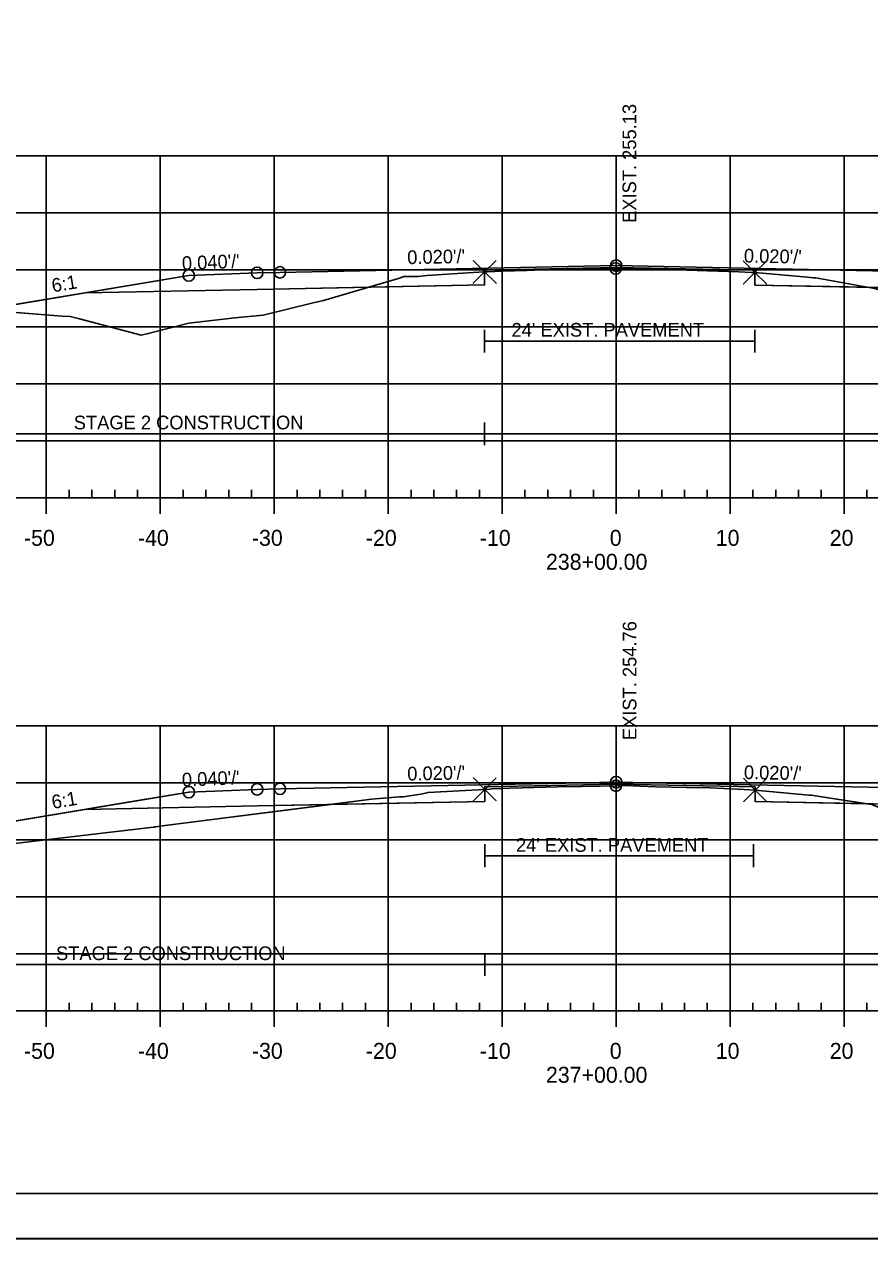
# Model space of a CAD drawing. Extents: x 1365647 to 1367999, y 387113 to 400173.
# Drawn here: x 1365842.2 to 1365916.3, y 392919.5 to 393026.1 of the extents above; entities that cross this region are included whole.
import ezdxf

# ---------------------------------------------------------------- set-up
doc = ezdxf.new("R2010")
doc.units = 0
for name, color, linetype in [('R_Alt Surface', 7, 'Continuous'), ('R_Axis', 7, 'Continuous'), ('R_Axis Annot', 7, 'Continuous'), ('R_Border', 7, 'Continuous'), ('R_Contours', 7, 'Continuous'), ('R_Exist Surface', 7, 'Continuous'), ('R_Fin Surface', 7, 'Continuous'), ('R_Fin Surface Annot', 7, 'Continuous'), ('R_Grid', 7, 'Continuous'), ('R_No Plot', 7, 'Continuous'), ('R_Proposed Const Limits', 7, 'Continuous'), ('R_Water', 7, 'Continuous'), ('R_Xsect Elev', 7, 'Continuous')]:
    doc.layers.add(name, color=color, linetype=linetype)

msp = doc.modelspace()

# ---------------------------------------------------------------- linework, layer by layer
at = {"layer": 'R_Alt Surface'}
for points in [[(1365847.47, 393002.49), (1365862.59, 393002.79), (1365882.55, 393003.19), (1365882.55, 393004.48), (1365894.09, 393004.71), (1365906.27, 393004.47), (1365906.27, 393003.18), (1365925.59, 393002.79), (1365940.72, 393002.49)], [(1365847.47, 392957.18), (1365862.59, 392957.48), (1365882.56, 392957.88), (1365882.56, 392959.17), (1365894.09, 392959.4), (1365906.29, 392959.16), (1365906.29, 392957.87), (1365925.59, 392957.48), (1365940.72, 392957.18)]]:
    msp.add_lwpolyline(points, dxfattribs=at)
at = {"layer": 'R_Axis'}
for p, q in [((1365846.09, 392984.5), (1365846.09, 392985.2)), ((1365848.09, 392984.5), (1365848.09, 392985.2)), ((1365850.09, 392984.5), (1365850.09, 392985.2)), ((1365852.09, 392984.5), (1365852.09, 392985.2)), ((1365856.09, 392984.5), (1365856.09, 392985.2)), ((1365858.09, 392984.5), (1365858.09, 392985.2)), ((1365860.09, 392984.5), (1365860.09, 392985.2)), ((1365862.09, 392984.5), (1365862.09, 392985.2)), ((1365866.09, 392984.5), (1365866.09, 392985.2)), ((1365868.09, 392984.5), (1365868.09, 392985.2)), ((1365870.09, 392984.5), (1365870.09, 392985.2)), ((1365872.09, 392984.5), (1365872.09, 392985.2)), ((1365876.09, 392984.5), (1365876.09, 392985.2)), ((1365878.09, 392984.5), (1365878.09, 392985.2)), ((1365880.09, 392984.5), (1365880.09, 392985.2)), ((1365882.09, 392984.5), (1365882.09, 392985.2)), ((1365886.09, 392984.5), (1365886.09, 392985.2)), ((1365888.09, 392984.5), (1365888.09, 392985.2)), ((1365890.09, 392984.5), (1365890.09, 392985.2)), ((1365892.09, 392984.5), (1365892.09, 392985.2)), ((1365896.09, 392984.5), (1365896.09, 392985.2)), ((1365898.09, 392984.5), (1365898.09, 392985.2)), ((1365900.09, 392984.5), (1365900.09, 392985.2)), ((1365902.09, 392984.5), (1365902.09, 392985.2)), ((1365906.09, 392984.5), (1365906.09, 392985.2)), ((1365908.09, 392984.5), (1365908.09, 392985.2)), ((1365910.09, 392984.5), (1365910.09, 392985.2)), ((1365912.09, 392984.5), (1365912.09, 392985.2)), ((1365916.09, 392984.5), (1365916.09, 392985.2)), ((1365749.09, 392984.5), (1366039.09, 392984.5)), ((1365844.09, 392983.1), (1365844.09, 392984.5)), ((1365854.09, 392983.1), (1365854.09, 392984.5)), ((1365864.09, 392983.1), (1365864.09, 392984.5)), ((1365874.09, 392983.1), (1365874.09, 392984.5)), ((1365884.09, 392983.1), (1365884.09, 392984.5)), ((1365894.09, 392983.1), (1365894.09, 392984.5)), ((1365904.09, 392983.1), (1365904.09, 392984.5)), ((1365914.09, 392983.1), (1365914.09, 392984.5)), ((1365846.09, 392939.5), (1365846.09, 392940.2)), ((1365848.09, 392939.5), (1365848.09, 392940.2)), ((1365850.09, 392939.5), (1365850.09, 392940.2)), ((1365852.09, 392939.5), (1365852.09, 392940.2)), ((1365856.09, 392939.5), (1365856.09, 392940.2)), ((1365858.09, 392939.5), (1365858.09, 392940.2)), ((1365860.09, 392939.5), (1365860.09, 392940.2)), ((1365862.09, 392939.5), (1365862.09, 392940.2)), ((1365866.09, 392939.5), (1365866.09, 392940.2)), ((1365868.09, 392939.5), (1365868.09, 392940.2)), ((1365870.09, 392939.5), (1365870.09, 392940.2)), ((1365872.09, 392939.5), (1365872.09, 392940.2)), ((1365876.09, 392939.5), (1365876.09, 392940.2)), ((1365878.09, 392939.5), (1365878.09, 392940.2)), ((1365880.09, 392939.5), (1365880.09, 392940.2)), ((1365882.09, 392939.5), (1365882.09, 392940.2)), ((1365886.09, 392939.5), (1365886.09, 392940.2)), ((1365888.09, 392939.5), (1365888.09, 392940.2)), ((1365890.09, 392939.5), (1365890.09, 392940.2)), ((1365892.09, 392939.5), (1365892.09, 392940.2)), ((1365896.09, 392939.5), (1365896.09, 392940.2)), ((1365898.09, 392939.5), (1365898.09, 392940.2)), ((1365900.09, 392939.5), (1365900.09, 392940.2)), ((1365902.09, 392939.5), (1365902.09, 392940.2)), ((1365906.09, 392939.5), (1365906.09, 392940.2)), ((1365908.09, 392939.5), (1365908.09, 392940.2)), ((1365910.09, 392939.5), (1365910.09, 392940.2)), ((1365912.09, 392939.5), (1365912.09, 392940.2)), ((1365916.09, 392939.5), (1365916.09, 392940.2)), ((1365749.09, 392939.5), (1366039.09, 392939.5)), ((1365844.09, 392938.1), (1365844.09, 392939.5)), ((1365854.09, 392938.1), (1365854.09, 392939.5)), ((1365864.09, 392938.1), (1365864.09, 392939.5)), ((1365874.09, 392938.1), (1365874.09, 392939.5)), ((1365884.09, 392938.1), (1365884.09, 392939.5)), ((1365894.09, 392938.1), (1365894.09, 392939.5)), ((1365904.09, 392938.1), (1365904.09, 392939.5)), ((1365914.09, 392938.1), (1365914.09, 392939.5))]:
    msp.add_line(p, q, dxfattribs=at)
at = {"layer": 'R_Border'}
msp.add_line((1366052.27, 392923.5), (1365736.09, 392923.5), dxfattribs=at)
at = {"layer": 'R_Contours'}
for p, q in [((1365906.27, 393004.28), (1365906.27, 393003.18)), ((1365906.27, 393003.18), (1365916.12, 393002.98)), ((1365906.29, 392958.88), (1365906.29, 392957.87)), ((1365906.29, 392957.87), (1365916.09, 392957.67))]:
    msp.add_line(p, q, dxfattribs=at)
for points in [[(1365872.38, 393002.99), (1365875.09, 393003.79), (1365875.47, 393003.92), (1365875.61, 393003.92), (1365876.72, 393003.92), (1365877.52, 393004.01), (1365881.04, 393004.24), (1365882.55, 393004.33), (1365882.55, 393003.19)], [(1365882.55, 393004.33), (1365882.8, 393004.34), (1365884.09, 393004.39), (1365886.26, 393004.46), (1365887.67, 393004.51), (1365888.82, 393004.54), (1365892.34, 393004.59), (1365894.05, 393004.63), (1365894.22, 393004.64), (1365894.66, 393004.64), (1365895.69, 393004.6), (1365897.27, 393004.55), (1365899.06, 393004.51), (1365900.29, 393004.48), (1365904.85, 393004.33), (1365905.93, 393004.29), (1365906.27, 393004.28), (1365906.27, 393004.47), (1365894.09, 393004.71), (1365882.55, 393004.48)], [(1365906.27, 393004.28), (1365910.87, 393003.87), (1365911.4, 393003.82), (1365911.62, 393003.8), (1365911.78, 393003.78), (1365911.93, 393003.75), (1365916.12, 393002.98), (1365906.27, 393003.18)], [(1365838.48, 393000.99), (1365845.48, 393000.46), (1365846.17, 393000.41), (1365846.99, 393000.2), (1365852.4, 392998.79), (1365853.03, 392998.92), (1365856.6, 392999.84), (1365860.62, 393000.29), (1365863.11, 393000.53), (1365867.5, 393001.63), (1365868.42, 393001.81), (1365872.38, 393002.99), (1365862.59, 393002.79), (1365847.47, 393002.49)], [(1365916.12, 393002.98), (1365916.75, 393002.87), (1365917.07, 393002.78), (1365921.9, 393001.58), (1365929.74, 393000.41), (1365935.25, 392999.63), (1365941.11, 393000.33), (1365942.86, 393000.51), (1365944.48, 393000.75), (1365948.27, 393001.23), (1365948.3, 393001.23), (1365940.72, 393002.49), (1365925.59, 393002.79)], [(1365882.56, 392958.94), (1365882.97, 392958.96), (1365883.22, 392958.98), (1365884.8, 392959.04), (1365888.97, 392959.17), (1365891.06, 392959.19), (1365892.73, 392959.22), (1365894.07, 392959.26), (1365894.23, 392959.27), (1365894.7, 392959.28), (1365897.61, 392959.17), (1365900.25, 392959.09), (1365902.33, 392959.06), (1365905.32, 392958.92), (1365906.29, 392958.88), (1365906.29, 392959.16), (1365894.09, 392959.4), (1365882.56, 392959.17)], [(1365869.04, 392957.61), (1365872.62, 392958.07), (1365875.08, 392958.28), (1365875.41, 392958.29), (1365876.95, 392958.53), (1365877.59, 392958.67), (1365880.31, 392958.81), (1365882.56, 392958.94), (1365882.56, 392957.88)], [(1365906.29, 392958.88), (1365910.99, 392958.44), (1365911.22, 392958.42), (1365911.4, 392958.4), (1365911.54, 392958.38), (1365911.76, 392958.34), (1365916.09, 392957.67), (1365906.29, 392957.87)], [(1365830.02, 392953.51), (1365830.12, 392953.51), (1365832.32, 392953.69), (1365834.52, 392953.96), (1365836.35, 392953.79), (1365836.82, 392953.67), (1365853.47, 392955.61), (1365853.54, 392955.63), (1365853.56, 392955.63), (1365853.63, 392955.64), (1365853.7, 392955.65), (1365854.27, 392955.73), (1365869.04, 392957.61), (1365862.59, 392957.48), (1365847.47, 392957.18), (1365834.59, 392955.04)], [(1365916.09, 392957.67), (1365916.53, 392957.61), (1365918.03, 392957.01), (1365922.24, 392955.32), (1365934.3, 392953.17), (1365935.72, 392952.94), (1365936.34, 392953.03), (1365942.24, 392953.62), (1365951.38, 392953.47), (1365952.55, 392953.46), (1365953.49, 392953.5), (1365957.6, 392953.7), (1365953.59, 392955.04), (1365940.72, 392957.18), (1365925.59, 392957.48)]]:
    msp.add_lwpolyline(points, close=True, dxfattribs=at)
for points in [[(1365916.12, 393002.98), (1365911.93, 393003.75), (1365911.78, 393003.78), (1365911.62, 393003.8), (1365911.4, 393003.82), (1365910.87, 393003.87), (1365906.27, 393004.28)], [(1365916.09, 392957.67), (1365911.76, 392958.34), (1365911.54, 392958.38), (1365911.4, 392958.4), (1365911.22, 392958.42), (1365910.99, 392958.44), (1365906.29, 392958.88)]]:
    msp.add_lwpolyline(points, dxfattribs=at)
at = {"layer": 'R_Exist Surface'}
for points in [[(1365836.59, 393001.14), (1365845.48, 393000.46), (1365846.17, 393000.41), (1365846.99, 393000.2), (1365852.4, 392998.79), (1365853.03, 392998.92), (1365856.6, 392999.84), (1365860.62, 393000.29), (1365863.11, 393000.53), (1365867.5, 393001.63), (1365868.42, 393001.81), (1365875.09, 393003.79), (1365875.47, 393003.92), (1365875.61, 393003.92), (1365876.72, 393003.92), (1365877.52, 393004.01), (1365881.04, 393004.24), (1365882.55, 393004.33), (1365882.8, 393004.34), (1365884.09, 393004.39), (1365886.26, 393004.46), (1365887.67, 393004.51), (1365888.82, 393004.54), (1365892.34, 393004.59), (1365894.05, 393004.63), (1365894.22, 393004.64), (1365894.66, 393004.64), (1365895.69, 393004.6), (1365897.27, 393004.55), (1365899.06, 393004.51), (1365900.29, 393004.48), (1365904.85, 393004.33), (1365905.93, 393004.29), (1365906.27, 393004.28), (1365910.87, 393003.87), (1365911.4, 393003.82), (1365911.62, 393003.8), (1365911.78, 393003.78), (1365911.93, 393003.75), (1365916.75, 393002.87)], [(1365836.82, 392953.67), (1365853.47, 392955.61), (1365853.54, 392955.63), (1365853.56, 392955.63), (1365853.63, 392955.64), (1365853.7, 392955.65), (1365854.27, 392955.73), (1365872.62, 392958.07), (1365875.08, 392958.28), (1365875.41, 392958.29), (1365876.95, 392958.53), (1365877.59, 392958.67), (1365880.31, 392958.81), (1365882.56, 392958.94), (1365882.97, 392958.96), (1365883.22, 392958.98), (1365884.8, 392959.04), (1365888.97, 392959.17), (1365891.06, 392959.19), (1365892.73, 392959.22), (1365894.07, 392959.26), (1365894.23, 392959.27), (1365894.7, 392959.28), (1365897.61, 392959.17), (1365900.25, 392959.09), (1365902.33, 392959.06), (1365905.32, 392958.92), (1365906.29, 392958.88), (1365910.99, 392958.44), (1365911.22, 392958.42), (1365911.4, 392958.4), (1365911.54, 392958.38), (1365911.76, 392958.34), (1365916.53, 392957.61)]]:
    msp.add_lwpolyline(points, dxfattribs=at)
at = {"layer": 'R_Fin Surface'}
for points in [[(1365832.09, 393001.18), (1365834.59, 393000.34), (1365847.47, 393002.49), (1365856.59, 393004.01), (1365862.59, 393004.25), (1365864.59, 393004.29), (1365894.09, 393004.88), (1365923.59, 393004.29), (1365925.59, 393004.25), (1365931.59, 393004.01), (1365940.72, 393002.49), (1365953.59, 393000.34), (1365960.4, 392998.07), (1365970.33, 393001.38)], [(1365856.59, 393004.01), (1365862.59, 393004.25), (1365864.59, 393004.29), (1365894.09, 393004.88), (1365923.59, 393004.29), (1365925.59, 393004.25), (1365931.59, 393004.01)], [(1365830.02, 392953.51), (1365834.59, 392955.04), (1365852.3, 392957.99), (1365856.59, 392958.7), (1365862.59, 392958.94), (1365864.59, 392958.98), (1365894.09, 392959.57), (1365923.59, 392958.98), (1365925.59, 392958.94), (1365931.59, 392958.7), (1365935.89, 392957.99), (1365953.59, 392955.04), (1365957.6, 392953.7)], [(1365830.02, 392953.51), (1365834.59, 392955.04), (1365847.47, 392957.18), (1365856.59, 392958.7), (1365862.59, 392958.94), (1365864.59, 392958.98), (1365894.09, 392959.57), (1365923.59, 392958.98), (1365925.59, 392958.94), (1365931.59, 392958.7), (1365940.72, 392957.18), (1365953.59, 392955.04), (1365964.31, 392951.46), (1365970.8, 392953.63)], [(1365856.59, 392958.7), (1365862.59, 392958.94), (1365864.59, 392958.98), (1365894.09, 392959.57), (1365923.59, 392958.98), (1365925.59, 392958.94), (1365931.59, 392958.7)]]:
    msp.add_lwpolyline(points, dxfattribs=at)
at = {"layer": 'R_Grid'}
for p, q in [((1365749.09, 393014.5), (1366039.09, 393014.5)), ((1365844.09, 392984.5), (1365844.09, 393014.5)), ((1365854.09, 392984.5), (1365854.09, 393014.5)), ((1365864.09, 392984.5), (1365864.09, 393014.5)), ((1365874.09, 392984.5), (1365874.09, 393014.5)), ((1365884.09, 392984.5), (1365884.09, 393014.5)), ((1365894.09, 392984.5), (1365894.09, 393014.5)), ((1365904.09, 392984.5), (1365904.09, 393014.5)), ((1365914.09, 392984.5), (1365914.09, 393014.5)), ((1365749.09, 393009.5), (1366039.09, 393009.5)), ((1365749.09, 393004.5), (1366039.09, 393004.5)), ((1365749.09, 392999.5), (1366039.09, 392999.5)), ((1365749.09, 392994.5), (1366039.09, 392994.5)), ((1365749.09, 392989.5), (1366039.09, 392989.5)), ((1365749.09, 392984.5), (1366039.09, 392984.5)), ((1365749.09, 392964.5), (1366039.09, 392964.5)), ((1365844.09, 392939.5), (1365844.09, 392964.5)), ((1365854.09, 392939.5), (1365854.09, 392964.5)), ((1365864.09, 392939.5), (1365864.09, 392964.5)), ((1365874.09, 392939.5), (1365874.09, 392964.5)), ((1365884.09, 392939.5), (1365884.09, 392964.5)), ((1365894.09, 392939.5), (1365894.09, 392964.5)), ((1365904.09, 392939.5), (1365904.09, 392964.5)), ((1365914.09, 392939.5), (1365914.09, 392964.5)), ((1365749.09, 392959.5), (1366039.09, 392959.5)), ((1365749.09, 392954.5), (1366039.09, 392954.5)), ((1365749.09, 392949.5), (1366039.09, 392949.5)), ((1365749.09, 392944.5), (1366039.09, 392944.5)), ((1365749.09, 392939.5), (1366039.09, 392939.5))]:
    msp.add_line(p, q, dxfattribs=at)
at = {"layer": 'R_No Plot'}
msp.add_line((1365723.69, 392919.53), (1366057.03, 392919.53), dxfattribs=at)
msp.add_lwpolyline([(1365723.69, 393132.86), (1366057.03, 393132.86), (1366057.03, 392919.52), (1365723.69, 392919.52)], close=True, dxfattribs=at)
for points in [[(1365882.55, 393004.33), (1365881.55, 393005.33), (1365882.55, 393004.33), (1365881.55, 393003.33), (1365882.55, 393004.33), (1365883.55, 393003.33), (1365882.55, 393004.33), (1365883.55, 393005.33)], [(1365906.27, 393004.28), (1365905.27, 393005.28), (1365906.27, 393004.28), (1365905.27, 393003.28), (1365906.27, 393004.28), (1365907.27, 393003.28), (1365906.27, 393004.28), (1365907.27, 393005.28)], [(1365882.56, 392958.94), (1365881.56, 392959.94), (1365882.56, 392958.94), (1365881.56, 392957.94), (1365882.56, 392958.94), (1365883.56, 392957.94), (1365882.56, 392958.94), (1365883.56, 392959.94)], [(1365906.29, 392958.88), (1365905.29, 392959.88), (1365906.29, 392958.88), (1365905.29, 392957.88), (1365906.29, 392958.88), (1365907.29, 392957.88), (1365906.29, 392958.88), (1365907.29, 392959.88)]]:
    msp.add_lwpolyline(points, dxfattribs=at)
for centre in [(1365894.05, 393004.63), (1365894.09, 393004.88), (1365894.09, 393004.88), (1365894.09, 393004.88), (1365894.09, 393004.88), (1365894.09, 393004.88), (1365856.59, 393004.01), (1365856.59, 393004.01), (1365856.59, 393004.01), (1365856.59, 393004.01), (1365856.59, 393004.01), (1365862.59, 393004.25), (1365862.59, 393004.25), (1365862.59, 393004.25), (1365862.59, 393004.25), (1365862.59, 393004.25), (1365864.59, 393004.29), (1365864.59, 393004.29), (1365864.59, 393004.29), (1365864.59, 393004.29), (1365864.59, 393004.29), (1365862.59, 392958.94), (1365862.59, 392958.94), (1365862.59, 392958.94), (1365862.59, 392958.94), (1365862.59, 392958.94), (1365864.59, 392958.98), (1365864.59, 392958.98), (1365864.59, 392958.98), (1365864.59, 392958.98), (1365864.59, 392958.98), (1365894.07, 392959.26), (1365894.09, 392959.57), (1365894.09, 392959.57), (1365894.09, 392959.57), (1365894.09, 392959.57), (1365894.09, 392959.57), (1365856.59, 392958.7), (1365856.59, 392958.7), (1365856.59, 392958.7), (1365856.59, 392958.7), (1365856.59, 392958.7)]:
    msp.add_circle(centre, 0.5, dxfattribs=at)
at = {"layer": 'R_Proposed Const Limits'}
for points in [[(1365856.59, 393004.01), (1365834.59, 393000.34), (1365832.09, 393001.18)], [(1365856.59, 392958.7), (1365834.59, 392955.04), (1365830.02, 392953.51)]]:
    msp.add_lwpolyline(points, dxfattribs=at)
at = {"layer": 'R_Water'}
for p, q in [((1365882.55, 392997.26), (1365882.55, 392999.26)), ((1365906.27, 392997.26), (1365906.27, 392999.26)), ((1365882.55, 392998.26), (1365906.27, 392998.26)), ((1365882.55, 392989.13), (1365882.55, 392991.13)), ((1365832.09, 392990.13), (1365882.55, 392990.13)), ((1365882.55, 392990.13), (1365970.33, 392990.13)), ((1365882.56, 392952.12), (1365882.56, 392954.12)), ((1365906.15, 392952.12), (1365906.15, 392954.12)), ((1365882.56, 392953.12), (1365906.15, 392953.12)), ((1365882.56, 392942.57), (1365882.56, 392944.57)), ((1365830.02, 392943.57), (1365882.56, 392943.57)), ((1365882.56, 392943.57), (1365970.8, 392943.57))]:
    msp.add_line(p, q, dxfattribs=at)

# ---------------------------------------------------------------- texts
at = {"layer": 'R_Axis Annot'}
for s, p in [('-50', (1365842.13, 392980.3)), ('-40', (1365852.13, 392980.3)), ('-30', (1365862.13, 392980.3)), ('-20', (1365872.13, 392980.3)), ('-10', (1365882.13, 392980.3)), ('0', (1365893.53, 392980.3)), ('10', (1365902.83, 392980.3)), ('20', (1365912.83, 392980.3)), ('238+00.00', (1365887.93, 392978.2)), ('-50', (1365842.13, 392935.3)), ('-40', (1365852.13, 392935.3)), ('-30', (1365862.13, 392935.3)), ('-20', (1365872.13, 392935.3)), ('-10', (1365882.13, 392935.3)), ('0', (1365893.53, 392935.3)), ('10', (1365902.83, 392935.3)), ('20', (1365912.83, 392935.3)), ('237+00.00', (1365887.93, 392933.2))]:
    msp.add_text(s, height=1.4, dxfattribs=at).set_placement(p)
at = {"layer": 'R_Fin Surface Annot'}
for s, rotation, p in [("0.020'/'", 1.1458, (1365875.77, 393005.01)), ("0.020'/'", 358.8542, (1365905.29, 393005.16)), ("0.040'/'", 2.2906, (1365856.01, 393004.49)), ('6:1', 9.4623, (1365844.66, 393002.53)), ("0.040'/'", 2.2906, (1365856.01, 392959.18)), ("0.020'/'", 1.1458, (1365875.77, 392959.71)), ("0.020'/'", 358.8542, (1365905.29, 392959.85)), ('6:1', 9.4623, (1365844.66, 392957.22))]:
    msp.add_text(s, height=1.2, rotation=rotation, dxfattribs=at).set_placement(p)
at = {"layer": 'R_Water'}
for s, p in [("24' EXIST. PAVEMENT", (1365884.91, 392998.65)), ('STAGE 2 CONSTRUCTION', (1365846.5, 392990.52)), ("24' EXIST. PAVEMENT", (1365885.3, 392953.46)), ('STAGE 2 CONSTRUCTION', (1365844.94, 392943.96))]:
    msp.add_text(s, height=1.2, dxfattribs=at).set_placement(p)
at = {"layer": 'R_Xsect Elev'}
for s, p in [('EXIST. 255.13', (1365895.85, 393008.63)), ('EXIST. 254.76', (1365895.87, 392963.26))]:
    msp.add_text(s, height=1.2, rotation=90, dxfattribs=at).set_placement(p)

doc.saveas('drawing.dxf')
